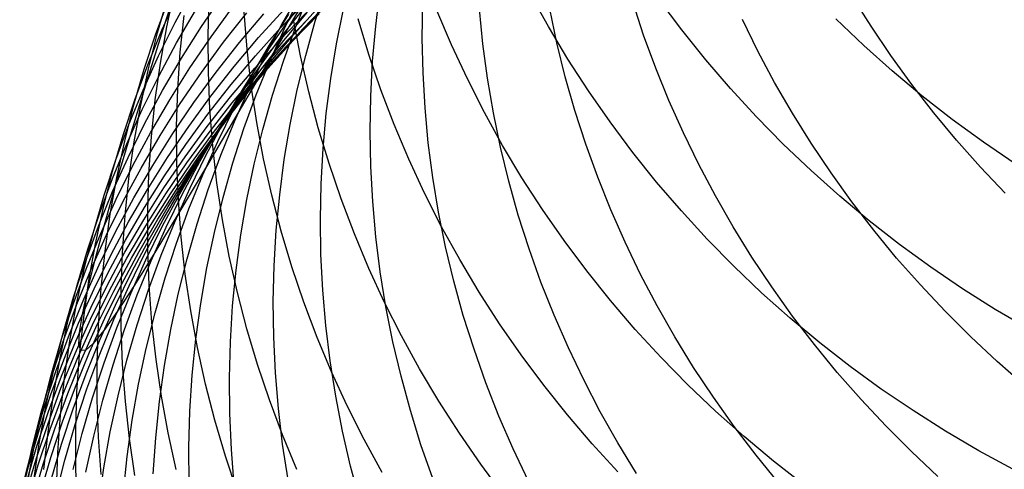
# Model space of a CAD drawing. Header units: millimetres. Extents: x 119 to 175.9, y -203.1 to -153.8.
# Tile 300 of 377: x 158.4 to 159.4, y -163 to -162.5. Entities that reach past the tile are written whole.
import ezdxf

# ---------------------------------------------------------------- set-up
doc = ezdxf.new("R2010")
doc.units = ezdxf.units.MM
doc.header["$MEASUREMENT"] = 0
doc.layers.add('Layer 01', color=5, linetype='Continuous', true_color=0x0000ff)

msp = doc.modelspace()

# ---------------------------------------------------------------- linework, layer by layer
at = {"layer": 'Layer 01'}
for p, q in [((158.5457, -162.5092, 38.5519), (158.5682, -162.4394, 38.8939)), ((158.5472, -162.5145, 39.6458), (158.5554, -162.4761, 39.6356)), ((158.5559, -162.5099, 38.1972), (158.5748, -162.4749, 38.19)), ((158.7018, -162.4716, 30.9926), (158.6602, -162.5425, 31.3208)), ((158.7048, -162.5086, 30.6371), (158.7163, -162.4728, 30.648)), ((158.5355, -162.5221, 38.9137), (158.5492, -162.485, 38.9049)), ((158.5372, -162.5209, 39.2775), (158.5482, -162.4831, 39.268)), ((158.5418, -162.5182, 38.5539), (158.5581, -162.4821, 38.5458)), ((158.584, -162.5141, 37.4951), (158.6065, -162.4811, 37.4897)), ((158.591, -162.5235, 40.409), (158.5922, -162.4843, 40.3981)), ((158.6697, -162.5115, 31.6801), (158.689, -162.4782, 31.6879)), ((158.6698, -162.517, 32.3946), (158.6928, -162.4856, 32.4003)), ((158.6721, -162.5163, 31.3275), (158.6889, -162.482, 31.3365)), ((158.6838, -162.5154, 30.9801), (158.698, -162.4803, 30.9901)), ((158.7013, -162.507, 34.6083), (158.73, -162.4794, 34.609)), ((158.769, -162.514, 29.9493), (158.7736, -162.4772, 29.9613)), ((158.9526, -162.5143, 42.4498), (158.9332, -162.4793, 42.4408)), ((159.0944, -162.5178, 42.8775), (159.0703, -162.4855, 42.8701)), ((159.2953, -162.5138, 27.8949), (159.2753, -162.4819, 27.9038)), ((158.594, -162.5252, 37.1461), (158.6176, -162.493, 37.1415)), ((158.6445, -162.526, 36.0798), (158.6713, -162.4964, 36.0776)), ((158.668, -162.5157, 35.7155), (158.6958, -162.487, 35.7141)), ((158.668, -162.5263, 32.7568), (158.6923, -162.4955, 32.7615)), ((158.6793, -162.5257, 33.4931), (158.7058, -162.4965, 33.4961)), ((158.6919, -162.5162, 33.8647), (158.7194, -162.4878, 33.8669)), ((158.7274, -162.5325, 30.2861), (158.7349, -162.4959, 30.2976)), ((158.8184, -162.5264, 29.6028), (158.819, -162.4895, 29.6151)), ((158.8496, -162.5337, 42.0319), (158.834, -162.4971, 42.022)), ((158.8828, -162.5325, 29.2584), (158.8792, -162.4957, 29.2706)), ((158.9615, -162.5317, 28.9164), (158.9539, -162.4955, 28.9283)), ((159.0537, -162.5233, 28.5766), (159.0422, -162.488, 28.5879)), ((158.5574, -162.5317, 37.8491), (158.5776, -162.4973, 37.8427)), ((158.5614, -162.5415, 40.0297), (158.5654, -162.5024, 40.0191)), ((158.6074, -162.5309, 36.7947), (158.6322, -162.4995, 36.7909)), ((158.6243, -162.5311, 36.4395), (158.6501, -162.5006, 36.4366)), ((158.6323, -162.5381, 40.8055), (158.6292, -162.499, 40.7945)), ((158.656, -162.5339, 32.0312), (158.6767, -162.5011, 32.038)), ((158.6671, -162.5288, 35.349), (158.6949, -162.5001, 35.3482)), ((158.669, -162.5354, 34.9793), (158.6967, -162.5068, 34.9792)), ((158.6713, -162.5292, 33.1234), (158.6967, -162.4991, 33.1273)), ((158.6736, -162.5356, 34.6077), (158.7013, -162.507, 34.6083)), ((158.6812, -162.5292, 34.2357), (158.7088, -162.5007, 34.2371)), ((158.6892, -162.5453, 41.2084), (158.6818, -162.5066, 41.1975)), ((158.7616, -162.5439, 41.6176), (158.7502, -162.5061, 41.6071)), ((159.1752, -162.5405, 28.2292), (159.1586, -162.5069, 28.2392)), ((159.2875, -162.5342, 43.3083), (159.258, -162.5061, 43.3031)), ((158.5258, -162.5725, 38.2098), (158.5457, -162.5092, 38.5519)), ((158.5382, -162.5455, 38.2044), (158.5559, -162.5099, 38.1972)), ((158.5403, -162.5532, 39.6559), (158.5472, -162.5145, 39.6458)), ((158.5626, -162.5478, 37.5006), (158.584, -162.5141, 37.4951)), ((158.6412, -162.5453, 35.717), (158.668, -162.5157, 35.7155)), ((158.6478, -162.5493, 32.3889), (158.6698, -162.517, 32.3946)), ((158.6515, -162.5454, 31.6722), (158.6697, -162.5115, 31.6801)), ((158.6565, -162.5512, 31.3186), (158.6721, -162.5163, 31.3275)), ((158.6653, -162.5456, 33.8626), (158.6919, -162.5162, 33.8647)), ((158.6709, -162.5511, 30.9702), (158.6838, -162.5154, 30.9801)), ((158.6946, -162.5448, 30.6263), (158.7048, -162.5086, 30.6371)), ((158.7657, -162.551, 29.9374), (158.769, -162.514, 29.9493)), ((158.9732, -162.5487, 42.4583), (158.9526, -162.5143, 42.4498)), ((159.1197, -162.5494, 42.8845), (159.0944, -162.5178, 42.8775)), ((159.3164, -162.5451, 27.8864), (159.2953, -162.5138, 27.8949)), ((158.5231, -162.5596, 38.9226), (158.5355, -162.5221, 38.9137)), ((158.5267, -162.5549, 38.5619), (158.5418, -162.5182, 38.5539)), ((158.5275, -162.5592, 39.287), (158.5372, -162.5209, 39.2775)), ((158.5715, -162.5582, 37.1507), (158.594, -162.5252, 37.1461)), ((158.5912, -162.5627, 40.4199), (158.591, -162.5235, 40.409)), ((158.6187, -162.5566, 36.082), (158.6445, -162.526, 36.0798)), ((158.6449, -162.558, 32.752), (158.668, -162.5263, 32.7568)), ((158.6538, -162.5559, 33.4901), (158.6793, -162.5257, 33.4931)), ((158.8193, -162.5635, 29.5908), (158.8184, -162.5264, 29.6028)), ((159.0665, -162.5583, 28.5658), (159.0537, -162.5233, 28.5766)), ((158.5385, -162.5668, 37.8555), (158.5574, -162.5317, 37.8491)), ((158.5838, -162.5631, 36.7985), (158.6074, -162.5309, 36.7947)), ((158.5995, -162.5625, 36.4425), (158.6243, -162.5311, 36.4395)), ((158.6367, -162.5772, 40.8163), (158.6323, -162.5381, 40.8055)), ((158.6365, -162.5674, 32.0245), (158.656, -162.5339, 32.0312)), ((158.6404, -162.5584, 35.3497), (158.6671, -162.5288, 35.349)), ((158.6422, -162.565, 34.9793), (158.669, -162.5354, 34.9793)), ((158.6469, -162.5601, 33.1196), (158.6713, -162.5292, 33.1234)), ((158.6469, -162.5651, 34.607), (158.6736, -162.5356, 34.6077)), ((158.6545, -162.5587, 34.2343), (158.6812, -162.5292, 34.2357)), ((158.7213, -162.5693, 30.2747), (158.7274, -162.5325, 30.2861)), ((158.8664, -162.5698, 42.0414), (158.8496, -162.5337, 42.0319)), ((158.8878, -162.5692, 29.2465), (158.8828, -162.5325, 29.2584)), ((158.9704, -162.5677, 28.9049), (158.9615, -162.5317, 28.9164)), ((159.3179, -162.5614, 43.313), (159.2875, -162.5342, 43.3083)), ((158.5218, -162.5817, 38.2116), (158.5382, -162.5455, 38.2044)), ((158.5425, -162.5822, 37.5061), (158.5626, -162.5478, 37.5006)), ((158.5588, -162.5806, 40.0402), (158.5614, -162.5415, 40.0297)), ((158.6154, -162.5759, 35.7185), (158.6412, -162.5453, 35.717)), ((158.6602, -162.5425, 31.3208), (158.6226, -162.6063, 31.6585)), ((158.6271, -162.5823, 32.3832), (158.6478, -162.5493, 32.3889)), ((158.6345, -162.58, 31.6644), (158.6515, -162.5454, 31.6722)), ((158.6397, -162.5759, 33.8604), (158.6653, -162.5456, 33.8626)), ((158.6857, -162.5814, 30.6156), (158.6946, -162.5448, 30.6263)), ((158.6979, -162.5837, 41.219), (158.6892, -162.5453, 41.2084)), ((158.7745, -162.5814, 41.6278), (158.7616, -162.5439, 41.6176)), ((158.995, -162.5824, 42.4665), (158.9732, -162.5487, 42.4583)), ((159.1461, -162.5801, 42.8911), (159.1197, -162.5494, 42.8845)), ((159.1929, -162.5736, 28.2197), (159.1752, -162.5405, 28.2292)), ((159.3386, -162.5758, 27.8785), (159.3164, -162.5451, 27.8864)), ((158.512, -162.5975, 38.9314), (158.5231, -162.5596, 38.9226)), ((158.5129, -162.5921, 38.57), (158.5267, -162.5549, 38.5619)), ((158.5193, -162.5977, 39.2965), (158.5275, -162.5592, 39.287)), ((158.5348, -162.5922, 39.6659), (158.5403, -162.5532, 39.6559)), ((158.5501, -162.592, 37.1554), (158.5715, -162.5582, 37.1507)), ((158.5939, -162.588, 36.0843), (158.6187, -162.5566, 36.082)), ((158.6146, -162.5889, 35.3505), (158.6404, -162.5584, 35.3497)), ((158.6229, -162.5904, 32.7473), (158.6449, -162.558, 32.752)), ((158.6289, -162.589, 34.2329), (158.6545, -162.5587, 34.2343)), ((158.6294, -162.587, 33.4871), (158.6538, -162.5559, 33.4901)), ((158.6421, -162.5867, 31.3097), (158.6565, -162.5512, 31.3186)), ((158.6593, -162.5872, 30.9604), (158.6709, -162.5511, 30.9702)), ((158.7637, -162.5882, 29.9256), (158.7657, -162.551, 29.9374)), ((159.0806, -162.5929, 28.5553), (159.0665, -162.5583, 28.5658)), ((158.5208, -162.6024, 37.8619), (158.5385, -162.5668, 37.8555)), ((158.5613, -162.5961, 36.8024), (158.5838, -162.5631, 36.7985)), ((158.5759, -162.5948, 36.4456), (158.5995, -162.5625, 36.4425)), ((158.5929, -162.602, 40.4305), (158.5912, -162.5627, 40.4199)), ((158.6165, -162.5954, 34.9793), (158.6422, -162.565, 34.9793)), ((158.6182, -162.6016, 32.0177), (158.6365, -162.5674, 32.0245)), ((158.6212, -162.5955, 34.6063), (158.6469, -162.5651, 34.607)), ((158.6237, -162.5919, 33.1157), (158.6469, -162.5601, 33.1196)), ((158.7165, -162.6065, 30.2635), (158.7213, -162.5693, 30.2747)), ((158.8214, -162.6006, 29.579), (158.8193, -162.5635, 29.5908)), ((158.8845, -162.6054, 42.0505), (158.8664, -162.5698, 42.0414)), ((158.894, -162.6058, 29.2349), (158.8878, -162.5692, 29.2465)), ((158.9807, -162.6035, 28.8937), (158.9704, -162.5677, 28.9049)), ((159.3493, -162.5877, 43.3173), (159.3179, -162.5614, 43.313)), ((158.5084, -162.6296, 37.8667), (158.5258, -162.5725, 38.2098)), ((158.5575, -162.6199, 40.0506), (158.5588, -162.5806, 40.0402)), ((158.5907, -162.6073, 35.72), (158.6154, -162.5759, 35.7185)), ((158.6153, -162.607, 33.8581), (158.6397, -162.5759, 33.8604)), ((158.6188, -162.6152, 31.6566), (158.6345, -162.58, 31.6644)), ((158.6426, -162.6161, 40.827), (158.6367, -162.5772, 40.8163)), ((159.1736, -162.61, 42.8973), (159.1461, -162.5801, 42.8911)), ((159.2117, -162.6062, 28.2105), (159.1929, -162.5736, 28.2197)), ((159.3619, -162.6057, 27.871), (159.3386, -162.5758, 27.8785)), ((158.5067, -162.6184, 38.2189), (158.5218, -162.5817, 38.2116)), ((158.5235, -162.6174, 37.5117), (158.5425, -162.5822, 37.5061)), ((158.5703, -162.6203, 36.0866), (158.5939, -162.588, 36.0843)), ((158.59, -162.6202, 35.3513), (158.6146, -162.5889, 35.3505)), ((158.602, -162.6236, 32.7425), (158.6229, -162.5904, 32.7473)), ((158.6044, -162.6203, 34.2314), (158.6289, -162.589, 34.2329)), ((158.6061, -162.6189, 33.4841), (158.6294, -162.587, 33.4871)), ((158.6074, -162.616, 32.3774), (158.6271, -162.5823, 32.3832)), ((158.629, -162.6226, 31.3009), (158.6421, -162.5867, 31.3097)), ((158.6489, -162.6237, 30.9506), (158.6593, -162.5872, 30.9604)), ((158.6782, -162.6183, 30.6051), (158.6857, -162.5814, 30.6156)), ((158.7079, -162.6219, 41.2294), (158.6979, -162.5837, 41.219)), ((158.7631, -162.6254, 29.9141), (158.7637, -162.5882, 29.9256)), ((158.7887, -162.6184, 41.6377), (158.7745, -162.5814, 41.6278)), ((159.018, -162.6155, 42.4743), (158.995, -162.5824, 42.4665)), ((159.3816, -162.6129, 43.3211), (159.3493, -162.5877, 43.3173)), ((158.5005, -162.6297, 38.5781), (158.5129, -162.5921, 38.57)), ((158.5023, -162.6359, 38.9402), (158.512, -162.5975, 38.9314)), ((158.5123, -162.6365, 39.306), (158.5193, -162.5977, 39.2965)), ((158.5299, -162.6265, 37.1601), (158.5501, -162.592, 37.1554)), ((158.5307, -162.6313, 39.6759), (158.5348, -162.5922, 39.6659)), ((158.5399, -162.6299, 36.8063), (158.5613, -162.5961, 36.8024)), ((158.5534, -162.6278, 36.4486), (158.5759, -162.5948, 36.4456)), ((158.5919, -162.6268, 34.9794), (158.6165, -162.5954, 34.9793)), ((158.5967, -162.6268, 34.6056), (158.6212, -162.5955, 34.6063)), ((158.6011, -162.6364, 32.011), (158.6182, -162.6016, 32.0177)), ((158.6016, -162.6245, 33.1118), (158.6237, -162.5919, 33.1157)), ((158.8249, -162.6376, 29.5674), (158.8214, -162.6006, 29.579)), ((159.0959, -162.6271, 28.5452), (159.0806, -162.5929, 28.5553)), ((158.5044, -162.6387, 37.8684), (158.5208, -162.6024, 37.8619)), ((158.5671, -162.6395, 35.7216), (158.5907, -162.6073, 35.72)), ((158.6226, -162.6063, 31.6585), (158.5891, -162.6629, 32.0059)), ((158.5919, -162.639, 33.8559), (158.6153, -162.607, 33.8581)), ((158.5959, -162.6412, 40.4411), (158.5929, -162.602, 40.4305)), ((158.7131, -162.6438, 30.2524), (158.7165, -162.6065, 30.2635)), ((158.9038, -162.6404, 42.0594), (158.8845, -162.6054, 42.0505)), ((158.9015, -162.6423, 29.2235), (158.894, -162.6058, 29.2349)), ((158.9921, -162.639, 28.8829), (158.9807, -162.6035, 28.8937)), ((159.2021, -162.639, 42.903), (159.1736, -162.61, 42.8973)), ((159.2317, -162.6382, 28.2019), (159.2117, -162.6062, 28.2105)), ((159.3862, -162.635, 27.864), (159.3619, -162.6057, 27.871)), ((158.493, -162.6557, 38.2262), (158.5067, -162.6184, 38.2189)), ((158.5059, -162.6531, 37.5174), (158.5235, -162.6174, 37.5117)), ((158.5478, -162.6533, 36.0889), (158.5703, -162.6203, 36.0866)), ((158.5577, -162.6593, 40.0608), (158.5575, -162.6199, 40.0506)), ((158.5664, -162.6525, 35.3521), (158.59, -162.6202, 35.3513)), ((158.581, -162.6523, 34.23), (158.6044, -162.6203, 34.2314)), ((158.5839, -162.6516, 33.481), (158.6061, -162.6189, 33.4841)), ((158.589, -162.6504, 32.3717), (158.6074, -162.616, 32.3774)), ((158.6043, -162.6509, 31.6488), (158.6188, -162.6152, 31.6566)), ((158.6173, -162.659, 31.2921), (158.629, -162.6226, 31.3009)), ((158.6499, -162.6548, 40.8375), (158.6426, -162.6161, 40.827)), ((158.6719, -162.6555, 30.5946), (158.6782, -162.6183, 30.6051)), ((158.7194, -162.6597, 41.2396), (158.7079, -162.6219, 41.2294)), ((158.8041, -162.655, 41.6473), (158.7887, -162.6184, 41.6377)), ((159.0422, -162.6478, 42.4818), (159.018, -162.6155, 42.4743)), ((159.4147, -162.6371, 43.3244), (159.3816, -162.6129, 43.3211)), ((158.4894, -162.6677, 38.5862), (158.5005, -162.6297, 38.5781)), ((158.4934, -162.6803, 37.5216), (158.5084, -162.6296, 37.8667)), ((158.511, -162.6617, 37.1649), (158.5299, -162.6265, 37.1601)), ((158.5198, -162.6645, 36.8102), (158.5399, -162.6299, 36.8063)), ((158.528, -162.6706, 39.6858), (158.5307, -162.6313, 39.6759)), ((158.5321, -162.6617, 36.4518), (158.5534, -162.6278, 36.4486)), ((158.5684, -162.659, 34.9795), (158.5919, -162.6268, 34.9794)), ((158.5732, -162.659, 34.6049), (158.5967, -162.6268, 34.6056)), ((158.5806, -162.6578, 33.108), (158.6016, -162.6245, 33.1118)), ((158.5823, -162.6575, 32.7377), (158.602, -162.6236, 32.7425)), ((158.6399, -162.6605, 30.9409), (158.6489, -162.6237, 30.9506)), ((158.7638, -162.6628, 29.9028), (158.7631, -162.6254, 29.9141)), ((159.1123, -162.6608, 28.5355), (159.0959, -162.6271, 28.5452)), ((158.4893, -162.6756, 37.8748), (158.5044, -162.6387, 37.8684)), ((158.494, -162.6745, 38.949), (158.5023, -162.6359, 38.9402)), ((158.5068, -162.6756, 39.3154), (158.5123, -162.6365, 39.306)), ((158.5446, -162.6726, 35.7231), (158.5671, -162.6395, 35.7216)), ((158.5696, -162.6718, 33.8537), (158.5919, -162.639, 33.8559)), ((158.5853, -162.6718, 32.0043), (158.6011, -162.6364, 32.011)), ((158.6003, -162.6803, 40.4514), (158.5959, -162.6412, 40.4411)), ((158.8297, -162.6746, 29.5561), (158.8249, -162.6376, 29.5674)), ((158.9104, -162.6785, 29.2125), (158.9015, -162.6423, 29.2235)), ((158.9244, -162.6747, 42.0678), (158.9038, -162.6404, 42.0594)), ((159.0049, -162.6741, 28.8724), (158.9921, -162.639, 28.8829)), ((159.2316, -162.6671, 42.9083), (159.2021, -162.639, 42.903)), ((159.2528, -162.6696, 28.1936), (159.2317, -162.6382, 28.2019)), ((159.4115, -162.6636, 27.8575), (159.3862, -162.635, 27.864)), ((159.4486, -162.6601, 43.3272), (159.4147, -162.6371, 43.3244)), ((158.4894, -162.6895, 37.523), (158.5059, -162.6531, 37.5174)), ((158.5265, -162.6872, 36.0912), (158.5478, -162.6533, 36.0889)), ((158.544, -162.6855, 35.3529), (158.5664, -162.6525, 35.3521)), ((158.5587, -162.6852, 34.2286), (158.581, -162.6523, 34.23)), ((158.5629, -162.685, 33.478), (158.5839, -162.6516, 33.481)), ((158.5718, -162.6854, 32.366), (158.589, -162.6504, 32.3717)), ((158.5911, -162.6871, 31.641), (158.6043, -162.6509, 31.6488)), ((158.711, -162.6812, 30.2415), (158.7131, -162.6438, 30.2524)), ((159.0675, -162.6793, 42.4888), (159.0422, -162.6478, 42.4818)), ((158.4805, -162.6934, 38.2335), (158.493, -162.6557, 38.2262)), ((158.4933, -162.6975, 37.1697), (158.511, -162.6617, 37.1649)), ((158.5008, -162.6997, 36.8142), (158.5198, -162.6645, 36.8102)), ((158.5119, -162.6962, 36.4549), (158.5321, -162.6617, 36.4518)), ((158.546, -162.692, 34.9796), (158.5684, -162.659, 34.9795)), ((158.5508, -162.6919, 34.6043), (158.5732, -162.659, 34.6049)), ((158.5593, -162.6986, 40.071), (158.5577, -162.6593, 40.0608)), ((158.5891, -162.6629, 32.0059), (158.5597, -162.7121, 32.3617)), ((158.5608, -162.6918, 33.1041), (158.5806, -162.6578, 33.108)), ((158.5637, -162.692, 32.7329), (158.5823, -162.6575, 32.7377)), ((158.6068, -162.6958, 31.2833), (158.6173, -162.659, 31.2921)), ((158.6321, -162.6977, 30.9313), (158.6399, -162.6605, 30.9409)), ((158.6586, -162.6933, 40.8477), (158.6499, -162.6548, 40.8375)), ((158.667, -162.6929, 30.5843), (158.6719, -162.6555, 30.5946)), ((158.7322, -162.6972, 41.2495), (158.7194, -162.6597, 41.2396)), ((158.7658, -162.7001, 29.8916), (158.7638, -162.6628, 29.9028)), ((158.8209, -162.6911, 41.6566), (158.8041, -162.655, 41.6473)), ((159.13, -162.6941, 28.5263), (159.1123, -162.6608, 28.5355)), ((159.4378, -162.6913, 27.8515), (159.4115, -162.6636, 27.8575)), ((158.4797, -162.7062, 38.5942), (158.4894, -162.6677, 38.5862)), ((158.487, -162.7135, 38.9577), (158.494, -162.6745, 38.949)), ((158.5233, -162.7064, 35.7247), (158.5446, -162.6726, 35.7231)), ((158.5267, -162.71, 39.6956), (158.528, -162.6706, 39.6858)), ((158.5485, -162.7053, 33.8515), (158.5696, -162.6718, 33.8537)), ((158.5706, -162.7077, 31.9976), (158.5853, -162.6718, 32.0043)), ((158.8359, -162.7114, 29.5451), (158.8297, -162.6746, 29.5561)), ((158.9462, -162.7084, 42.0759), (158.9244, -162.6747, 42.0678)), ((159.0189, -162.7089, 28.8623), (159.0049, -162.6741, 28.8724)), ((159.262, -162.6943, 42.9131), (159.2316, -162.6671, 42.9083)), ((159.275, -162.7004, 28.1859), (159.2528, -162.6696, 28.1936)), ((158.4755, -162.7129, 37.8813), (158.4893, -162.6756, 37.8748)), ((158.4809, -162.7247, 37.1733), (158.4934, -162.6803, 37.5216)), ((158.5027, -162.7149, 39.3247), (158.5068, -162.6756, 39.3154)), ((158.5375, -162.7188, 34.2271), (158.5587, -162.6852, 34.2286)), ((158.543, -162.7191, 33.475), (158.5629, -162.685, 33.478)), ((158.5559, -162.721, 32.3602), (158.5718, -162.6854, 32.366)), ((158.6062, -162.7193, 40.4616), (158.6003, -162.6803, 40.4514)), ((158.7102, -162.7188, 30.2308), (158.711, -162.6812, 30.2415)), ((158.9205, -162.7145, 29.2018), (158.9104, -162.6785, 29.2125)), ((159.0938, -162.71, 42.4954), (159.0675, -162.6793, 42.4888)), ((158.4694, -162.7315, 38.2408), (158.4805, -162.6934, 38.2335)), ((158.4743, -162.7263, 37.5287), (158.4894, -162.6895, 37.523)), ((158.5064, -162.7217, 36.0936), (158.5265, -162.6872, 36.0912)), ((158.5227, -162.7193, 35.3538), (158.544, -162.6855, 35.3529)), ((158.5247, -162.7257, 34.9797), (158.546, -162.692, 34.9796)), ((158.5296, -162.7256, 34.6036), (158.5508, -162.6919, 34.6043)), ((158.5422, -162.7265, 33.1002), (158.5608, -162.6918, 33.1041)), ((158.5465, -162.7272, 32.7281), (158.5637, -162.692, 32.7329)), ((158.5792, -162.7237, 31.6333), (158.5911, -162.6871, 31.641)), ((158.5976, -162.7329, 31.2747), (158.6068, -162.6958, 31.2833)), ((158.6686, -162.7316, 40.8577), (158.6586, -162.6933, 40.8477)), ((158.6634, -162.7305, 30.5741), (158.667, -162.6929, 30.5843)), ((158.839, -162.7267, 41.6656), (158.8209, -162.6911, 41.6566)), ((159.1488, -162.7269, 28.5174), (159.13, -162.6941, 28.5263)), ((159.2934, -162.7204, 42.9174), (159.262, -162.6943, 42.9131)), ((158.4713, -162.7449, 38.6023), (158.4797, -162.7062, 38.5942)), ((158.4769, -162.7339, 37.1745), (158.4933, -162.6975, 37.1697)), ((158.4831, -162.7355, 36.8181), (158.5008, -162.6997, 36.8142)), ((158.493, -162.7314, 36.4581), (158.5119, -162.6962, 36.4549)), ((158.5286, -162.7395, 33.8493), (158.5485, -162.7053, 33.8515)), ((158.5623, -162.7379, 40.081), (158.5593, -162.6986, 40.071)), ((158.6257, -162.7352, 30.9218), (158.6321, -162.6977, 30.9313)), ((158.7463, -162.7343, 41.2591), (158.7322, -162.6972, 41.2495)), ((158.7692, -162.7374, 29.8808), (158.7658, -162.7001, 29.8916)), ((159.2983, -162.7305, 28.1786), (159.275, -162.7004, 28.1859)), ((158.463, -162.7507, 37.8878), (158.4755, -162.7129, 37.8813)), ((158.4814, -162.7526, 38.9664), (158.487, -162.7135, 38.9577)), ((158.4999, -162.7543, 39.3339), (158.5027, -162.7149, 39.3247)), ((158.5032, -162.7409, 35.7263), (158.5233, -162.7064, 35.7247)), ((158.5269, -162.7495, 39.7053), (158.5267, -162.71, 39.6956)), ((158.5597, -162.7121, 32.3617), (158.5343, -162.754, 32.7245)), ((158.5573, -162.7442, 31.9909), (158.5706, -162.7077, 31.9976)), ((158.8433, -162.7481, 29.5343), (158.8359, -162.7114, 29.5451)), ((158.9319, -162.7502, 29.1915), (158.9205, -162.7145, 29.2018)), ((158.9692, -162.7414, 42.0837), (158.9462, -162.7084, 42.0759)), ((159.0341, -162.7433, 28.8526), (159.0189, -162.7089, 28.8623)), ((159.1213, -162.7398, 42.5015), (159.0938, -162.71, 42.4954)), ((158.4605, -162.7638, 37.5343), (158.4743, -162.7263, 37.5287)), ((158.4707, -162.7628, 36.8212), (158.4809, -162.7247, 37.1733)), ((158.4874, -162.7569, 36.096), (158.5064, -162.7217, 36.0936)), ((158.5026, -162.7538, 35.3546), (158.5227, -162.7193, 35.3538)), ((158.5047, -162.7601, 34.9798), (158.5247, -162.7257, 34.9797)), ((158.5096, -162.76, 34.603), (158.5296, -162.7256, 34.6036)), ((158.5176, -162.7531, 34.2257), (158.5375, -162.7188, 34.2271)), ((158.5243, -162.7539, 33.4719), (158.543, -162.7191, 33.475)), ((158.5249, -162.7618, 33.0963), (158.5422, -162.7265, 33.1002)), ((158.5304, -162.7629, 32.7234), (158.5465, -162.7272, 32.7281)), ((158.5411, -162.7571, 32.3545), (158.5559, -162.721, 32.3602)), ((158.5685, -162.7608, 31.6257), (158.5792, -162.7237, 31.6333)), ((158.6134, -162.7581, 40.4716), (158.6062, -162.7193, 40.4616)), ((158.7108, -162.7564, 30.2202), (158.7102, -162.7188, 30.2308)), ((158.8583, -162.7617, 41.6742), (158.839, -162.7267, 41.6656)), ((159.1688, -162.7591, 28.509), (159.1488, -162.7269, 28.5174)), ((159.3256, -162.7456, 42.9213), (159.2934, -162.7204, 42.9174)), ((158.4596, -162.77, 38.2481), (158.4694, -162.7315, 38.2408)), ((158.4617, -162.7708, 37.1794), (158.4769, -162.7339, 37.1745)), ((158.4667, -162.7719, 36.8222), (158.4831, -162.7355, 36.8181)), ((158.4753, -162.7673, 36.4613), (158.493, -162.7314, 36.4581)), ((158.5897, -162.7704, 31.2661), (158.5976, -162.7329, 31.2747)), ((158.6207, -162.7729, 30.9124), (158.6257, -162.7352, 30.9218)), ((158.6611, -162.7683, 30.564), (158.6634, -162.7305, 30.5741)), ((158.68, -162.7695, 40.8675), (158.6686, -162.7316, 40.8577)), ((158.7617, -162.771, 41.2684), (158.7463, -162.7343, 41.2591)), ((158.7739, -162.7747, 29.8701), (158.7692, -162.7374, 29.8808)), ((159.3225, -162.76, 28.1719), (159.2983, -162.7305, 28.1786)), ((158.4643, -162.7839, 38.6103), (158.4713, -162.7449, 38.6023)), ((158.4843, -162.7761, 35.7279), (158.5032, -162.7409, 35.7263)), ((158.5099, -162.7745, 33.8471), (158.5286, -162.7395, 33.8493)), ((158.5453, -162.781, 31.9842), (158.5573, -162.7442, 31.9909)), ((158.5667, -162.7772, 40.0908), (158.5623, -162.7379, 40.081)), ((158.8521, -162.7846, 29.5239), (158.8433, -162.7481, 29.5343)), ((158.9933, -162.7737, 42.091), (158.9692, -162.7414, 42.0837)), ((159.0505, -162.7773, 28.8433), (159.0341, -162.7433, 28.8526)), ((159.1497, -162.7688, 42.5073), (159.1213, -162.7398, 42.5015)), ((159.3587, -162.7696, 42.9248), (159.3256, -162.7456, 42.9213)), ((158.4518, -162.7889, 37.8943), (158.463, -162.7507, 37.8878)), ((158.4698, -162.7928, 36.0984), (158.4874, -162.7569, 36.096)), ((158.4773, -162.792, 38.975), (158.4814, -162.7526, 38.9664)), ((158.4837, -162.789, 35.3555), (158.5026, -162.7538, 35.3546)), ((158.4986, -162.7937, 39.3431), (158.4999, -162.7543, 39.3339)), ((158.4988, -162.7881, 34.2243), (158.5176, -162.7531, 34.2257)), ((158.5069, -162.7894, 33.4689), (158.5243, -162.7539, 33.4719)), ((158.5343, -162.754, 32.7245), (158.5127, -162.7887, 33.0934)), ((158.5284, -162.7889, 39.7148), (158.5269, -162.7495, 39.7053)), ((158.5277, -162.7938, 32.3489), (158.5411, -162.7571, 32.3545)), ((158.622, -162.7967, 40.4814), (158.6134, -162.7581, 40.4716)), ((158.7127, -162.794, 30.2099), (158.7108, -162.7564, 30.2202)), ((158.9446, -162.7856, 29.1814), (158.9319, -162.7502, 29.1915)), ((158.4479, -162.8016, 37.54), (158.4605, -162.7638, 37.5343)), ((158.4589, -162.8037, 36.4645), (158.4753, -162.7673, 36.4613)), ((158.4628, -162.7946, 36.4637), (158.4707, -162.7628, 36.8212)), ((158.4858, -162.7953, 34.9799), (158.5047, -162.7601, 34.9798)), ((158.4908, -162.795, 34.6023), (158.5096, -162.76, 34.603)), ((158.5087, -162.7977, 33.0924), (158.5249, -162.7618, 33.0963)), ((158.5156, -162.7992, 32.7186), (158.5304, -162.7629, 32.7234)), ((158.5592, -162.7982, 31.6181), (158.5685, -162.7608, 31.6257)), ((158.6602, -162.8061, 30.5541), (158.6611, -162.7683, 30.564)), ((158.8788, -162.7961, 41.6825), (158.8583, -162.7617, 41.6742)), ((159.1791, -162.7968, 42.5126), (159.1497, -162.7688, 42.5073)), ((159.1899, -162.7906, 28.5011), (159.1688, -162.7591, 28.509)), ((159.3478, -162.7886, 28.1656), (159.3225, -162.76, 28.1719)), ((158.4479, -162.8083, 37.1842), (158.4617, -162.7708, 37.1794)), ((158.4512, -162.8089, 38.2553), (158.4596, -162.77, 38.2481)), ((158.4515, -162.8089, 36.8262), (158.4667, -162.7719, 36.8222)), ((158.4666, -162.812, 35.7296), (158.4843, -162.7761, 35.7279)), ((158.4924, -162.81, 33.8449), (158.5099, -162.7745, 33.8471)), ((158.5724, -162.8162, 40.1005), (158.5667, -162.7772, 40.0908)), ((158.5832, -162.8082, 31.2576), (158.5897, -162.7704, 31.2661)), ((158.617, -162.8108, 30.9032), (158.6207, -162.7729, 30.9124)), ((158.6927, -162.807, 40.877), (158.68, -162.7695, 40.8675)), ((158.7784, -162.8071, 41.2775), (158.7617, -162.771, 41.2684)), ((158.7799, -162.8118, 29.8597), (158.7739, -162.7747, 29.8701)), ((159.0185, -162.8052, 42.098), (158.9933, -162.7737, 42.091)), ((159.0681, -162.8108, 28.8344), (159.0505, -162.7773, 28.8433)), ((159.3926, -162.7926, 42.9277), (159.3587, -162.7696, 42.9248)), ((158.442, -162.8275, 37.9008), (158.4518, -162.7889, 37.8943)), ((158.4587, -162.8232, 38.6182), (158.4643, -162.7839, 38.6103)), ((158.4661, -162.8248, 35.3564), (158.4837, -162.789, 35.3555)), ((158.4812, -162.8238, 34.2229), (158.4988, -162.7881, 34.2243)), ((158.4907, -162.8254, 33.4659), (158.5069, -162.7894, 33.4689)), ((158.5127, -162.7887, 33.0934), (158.4947, -162.8163, 33.4666)), ((158.5313, -162.8283, 39.7243), (158.5284, -162.7889, 39.7148)), ((158.5345, -162.8183, 31.9777), (158.5453, -162.781, 31.9842)), ((158.8621, -162.8209, 29.5137), (158.8521, -162.7846, 29.5239)), ((158.9585, -162.8207, 29.1718), (158.9446, -162.7856, 29.1814)), ((159.3741, -162.8165, 28.1598), (159.3478, -162.7886, 28.1656)), ((158.4533, -162.8292, 36.1008), (158.4698, -162.7928, 36.0984)), ((158.4573, -162.8201, 36.1002), (158.4628, -162.7946, 36.4637)), ((158.4682, -162.831, 34.98), (158.4858, -162.7953, 34.9799)), ((158.4732, -162.8307, 34.6017), (158.4908, -162.795, 34.6023)), ((158.4745, -162.8315, 38.9836), (158.4773, -162.792, 38.975)), ((158.4939, -162.8342, 33.0886), (158.5087, -162.7977, 33.0924)), ((158.4987, -162.8333, 39.3521), (158.4986, -162.7937, 39.3431)), ((158.5021, -162.836, 32.7139), (158.5156, -162.7992, 32.7186)), ((158.5156, -162.8309, 32.3432), (158.5277, -162.7938, 32.3489)), ((158.5512, -162.836, 31.6106), (158.5592, -162.7982, 31.6181)), ((158.632, -162.835, 40.491), (158.622, -162.7967, 40.4814)), ((158.716, -162.8316, 30.1997), (158.7127, -162.794, 30.2099)), ((158.9005, -162.8298, 41.6905), (158.8788, -162.7961, 41.6825)), ((159.2095, -162.8239, 42.5175), (159.1791, -162.7968, 42.5126)), ((159.212, -162.8216, 28.4936), (159.1899, -162.7906, 28.5011)), ((159.4272, -162.8145, 42.9302), (159.3926, -162.7926, 42.9277)), ((158.4353, -162.8462, 37.1891), (158.4479, -162.8083, 37.1842)), ((158.4368, -162.8399, 37.5457), (158.4479, -162.8016, 37.54)), ((158.4377, -162.8464, 36.8302), (158.4515, -162.8089, 36.8262)), ((158.4437, -162.8407, 36.4677), (158.4589, -162.8037, 36.4645)), ((158.4441, -162.848, 38.2626), (158.4512, -162.8089, 38.2553)), ((158.4762, -162.8461, 33.8427), (158.4924, -162.81, 33.8449)), ((158.578, -162.8462, 31.2493), (158.5832, -162.8082, 31.2576)), ((158.6146, -162.8489, 30.894), (158.617, -162.8108, 30.9032)), ((158.6607, -162.844, 30.5444), (158.6602, -162.8061, 30.5541)), ((158.7068, -162.8442, 40.8863), (158.6927, -162.807, 40.877)), ((158.7964, -162.8427, 41.2862), (158.7784, -162.8071, 41.2775)), ((159.0448, -162.8359, 42.1045), (159.0185, -162.8052, 42.098)), ((159.0869, -162.8437, 28.8259), (159.0681, -162.8108, 28.8344)), ((158.4502, -162.8484, 35.7312), (158.4666, -162.812, 35.7296)), ((158.4542, -162.8392, 35.7308), (158.4573, -162.8201, 36.1002)), ((158.4947, -162.8163, 33.4666), (158.4801, -162.837, 33.8432)), ((158.5251, -162.856, 31.9711), (158.5345, -162.8183, 31.9777)), ((158.5796, -162.8551, 40.11), (158.5724, -162.8162, 40.1005)), ((158.7873, -162.8488, 29.8496), (158.7799, -162.8118, 29.8597)), ((158.8735, -162.8568, 29.5039), (158.8621, -162.8209, 29.5137)), ((158.9737, -162.8553, 29.1625), (158.9585, -162.8207, 29.1718)), ((159.4013, -162.8436, 28.1546), (159.3741, -162.8165, 28.1598)), ((159.4626, -162.8353, 42.9322), (159.4272, -162.8145, 42.9302)), ((158.4336, -162.8664, 37.9072), (158.442, -162.8275, 37.9008)), ((158.4382, -162.8662, 36.1032), (158.4533, -162.8292, 36.1008)), ((158.4497, -162.8612, 35.3573), (158.4661, -162.8248, 35.3564)), ((158.4519, -162.8674, 34.9801), (158.4682, -162.831, 34.98)), ((158.4544, -162.8626, 38.6261), (158.4587, -162.8232, 38.6182)), ((158.4569, -162.867, 34.601), (158.4732, -162.8307, 34.6017)), ((158.465, -162.86, 34.2215), (158.4812, -162.8238, 34.2229)), ((158.4731, -162.871, 38.992), (158.4745, -162.8315, 38.9836)), ((158.4758, -162.862, 33.4629), (158.4907, -162.8254, 33.4659)), ((158.5047, -162.8683, 32.3376), (158.5156, -162.8309, 32.3432)), ((158.5356, -162.8676, 39.7335), (158.5313, -162.8283, 39.7243)), ((158.7206, -162.8692, 30.1899), (158.716, -162.8316, 30.1997)), ((158.9234, -162.8628, 41.6981), (158.9005, -162.8298, 41.6905)), ((159.2409, -162.85, 42.5219), (159.2095, -162.8239, 42.5175)), ((159.2353, -162.8519, 28.4866), (159.212, -162.8216, 28.4936)), ((158.4269, -162.8786, 37.5513), (158.4368, -162.8399, 37.5457)), ((158.4298, -162.8782, 36.4709), (158.4437, -162.8407, 36.4677)), ((158.4537, -162.852, 35.357), (158.4542, -162.8392, 35.7308)), ((158.4801, -162.837, 33.8432), (158.4689, -162.8509, 34.2218)), ((158.4803, -162.8711, 33.0847), (158.4939, -162.8342, 33.0886)), ((158.4899, -162.8733, 32.7092), (158.5021, -162.836, 32.7139)), ((158.5001, -162.8728, 39.3611), (158.4987, -162.8333, 39.3521)), ((158.5446, -162.874, 31.6032), (158.5512, -162.836, 31.6106)), ((158.6433, -162.873, 40.5003), (158.632, -162.835, 40.491)), ((159.0722, -162.8657, 42.1107), (159.0448, -162.8359, 42.1045)), ((158.4241, -162.8845, 37.1939), (158.4353, -162.8462, 37.1891)), ((158.4251, -162.8844, 36.8342), (158.4377, -162.8464, 36.8302)), ((158.4351, -162.8854, 35.7329), (158.4502, -162.8484, 35.7312)), ((158.4385, -162.8873, 38.2697), (158.4441, -162.848, 38.2626)), ((158.4558, -162.8583, 34.9801), (158.4537, -162.852, 35.357)), ((158.4689, -162.8509, 34.2218), (158.4609, -162.8579, 34.6012)), ((158.4612, -162.8828, 33.8405), (158.4762, -162.8461, 33.8427)), ((158.5741, -162.8843, 31.241), (158.578, -162.8462, 31.2493)), ((158.6136, -162.887, 30.8851), (158.6146, -162.8489, 30.894)), ((158.6625, -162.882, 30.5349), (158.6607, -162.844, 30.5444)), ((158.7221, -162.8809, 40.8953), (158.7068, -162.8442, 40.8863)), ((158.7959, -162.8855, 29.8398), (158.7873, -162.8488, 29.8496)), ((158.8157, -162.8777, 41.2946), (158.7964, -162.8427, 41.2862)), ((159.1068, -162.8761, 28.8178), (159.0869, -162.8437, 28.8259)), ((159.2595, -162.8814, 28.4801), (159.2353, -162.8519, 28.4866)), ((159.2731, -162.8751, 42.5259), (159.2409, -162.85, 42.5219)), ((159.4294, -162.8698, 28.1498), (159.4013, -162.8436, 28.1546)), ((158.4346, -162.8981, 35.3582), (158.4497, -162.8612, 35.3573)), ((158.4499, -162.8967, 34.2201), (158.465, -162.86, 34.2215)), ((158.4516, -162.9022, 38.6339), (158.4544, -162.8626, 38.6261)), ((158.4609, -162.8579, 34.6012), (158.4558, -162.8583, 34.9801)), ((158.4621, -162.899, 33.4599), (158.4758, -162.862, 33.4629)), ((158.517, -162.894, 31.9647), (158.5251, -162.856, 31.9711)), ((158.5881, -162.8938, 40.1193), (158.5796, -162.8551, 40.11)), ((158.8861, -162.8925, 29.4944), (158.8735, -162.8568, 29.5039)), ((158.9475, -162.895, 41.7053), (158.9234, -162.8628, 41.6981)), ((158.9901, -162.8894, 29.1536), (158.9737, -162.8553, 29.1625)), ((158.4243, -162.9037, 36.1057), (158.4382, -162.8662, 36.1032)), ((158.4265, -162.9056, 37.9137), (158.4336, -162.8664, 37.9072)), ((158.4368, -162.9043, 34.9803), (158.4519, -162.8674, 34.9801)), ((158.4418, -162.9039, 34.6004), (158.4569, -162.867, 34.601)), ((158.468, -162.9085, 33.0809), (158.4803, -162.8711, 33.0847)), ((158.4731, -162.9107, 39.0004), (158.4731, -162.871, 38.992)), ((158.479, -162.911, 32.7045), (158.4899, -162.8733, 32.7092)), ((158.4952, -162.9062, 32.3321), (158.5047, -162.8683, 32.3376)), ((158.503, -162.9123, 39.3699), (158.5001, -162.8728, 39.3611)), ((158.5414, -162.9068, 39.7427), (158.5356, -162.8676, 39.7335)), ((158.656, -162.9106, 40.5095), (158.6433, -162.873, 40.5003)), ((158.7265, -162.9066, 30.1802), (158.7206, -162.8692, 30.1899)), ((159.1006, -162.8946, 42.1164), (159.0722, -162.8657, 42.1107)), ((159.4584, -162.8952, 28.1456), (159.4294, -162.8698, 28.1498)), ((158.4173, -162.9162, 36.4741), (158.4298, -162.8782, 36.4709)), ((158.4185, -162.9175, 37.557), (158.4269, -162.8786, 37.5513)), ((158.4475, -162.92, 33.8383), (158.4612, -162.8828, 33.8405)), ((158.5393, -162.9122, 31.5958), (158.5446, -162.874, 31.6032)), ((158.6656, -162.9198, 30.5256), (158.6625, -162.882, 30.5349)), ((158.7388, -162.917, 40.904), (158.7221, -162.8809, 40.8953)), ((158.8362, -162.9121, 41.3027), (158.8157, -162.8777, 41.2946)), ((159.1279, -162.9078, 28.8102), (159.1068, -162.8761, 28.8178)), ((159.2848, -162.9102, 28.4741), (159.2595, -162.8814, 28.4801)), ((159.3061, -162.8991, 42.5294), (159.2731, -162.8751, 42.5259)), ((158.4139, -162.9227, 36.8383), (158.4251, -162.8844, 36.8342)), ((158.4143, -162.9232, 37.1988), (158.4241, -162.8845, 37.1939)), ((158.4213, -162.9229, 35.7346), (158.4351, -162.8854, 35.7329)), ((158.4342, -162.9269, 38.2769), (158.4385, -162.8873, 38.2697)), ((158.5102, -162.9322, 31.9583), (158.517, -162.894, 31.9647)), ((158.5716, -162.9227, 31.2329), (158.5741, -162.8843, 31.241)), ((158.598, -162.9321, 40.1284), (158.5881, -162.8938, 40.1193)), ((158.6139, -162.9252, 30.8763), (158.6136, -162.887, 30.8851)), ((158.8059, -162.922, 29.8303), (158.7959, -162.8855, 29.8398)), ((158.8999, -162.9277, 29.4853), (158.8861, -162.8925, 29.4944)), ((159.0076, -162.9231, 29.1451), (158.9901, -162.8894, 29.1536)), ((159.13, -162.9226, 42.1217), (159.1006, -162.8946, 42.1164)), ((158.4118, -162.9417, 36.1081), (158.4243, -162.9037, 36.1057)), ((158.4208, -162.9356, 35.3591), (158.4346, -162.8981, 35.3582)), ((158.423, -162.9417, 34.9804), (158.4368, -162.9043, 34.9803)), ((158.4281, -162.9412, 34.5998), (158.4418, -162.9039, 34.6004)), ((158.4362, -162.934, 34.2187), (158.4499, -162.8967, 34.2201)), ((158.4498, -162.9366, 33.4569), (158.4621, -162.899, 33.4599)), ((158.4502, -162.9419, 38.6417), (158.4516, -162.9022, 38.6339)), ((158.9727, -162.9265, 41.7122), (158.9475, -162.895, 41.7053)), ((159.34, -162.922, 42.5325), (159.3061, -162.8991, 42.5294)), ((158.4208, -162.945, 37.9201), (158.4265, -162.9056, 37.9137)), ((158.457, -162.9463, 33.0771), (158.468, -162.9085, 33.0809)), ((158.4694, -162.949, 32.6999), (158.479, -162.911, 32.7045)), ((158.4745, -162.9503, 39.0087), (158.4731, -162.9107, 39.0004)), ((158.487, -162.9444, 32.3266), (158.4952, -162.9062, 32.3321)), ((158.5073, -162.9517, 39.3785), (158.503, -162.9123, 39.3699)), ((158.5353, -162.9507, 31.5886), (158.5393, -162.9122, 31.5958)), ((158.5485, -162.9457, 39.7516), (158.5414, -162.9068, 39.7427)), ((158.67, -162.9478, 40.5183), (158.656, -162.9106, 40.5095)), ((158.7337, -162.9438, 30.1708), (158.7265, -162.9066, 30.1802)), ((158.8579, -162.9458, 41.3104), (158.8362, -162.9121, 41.3027)), ((159.15, -162.9389, 28.803), (159.1279, -162.9078, 28.8102)), ((159.3111, -162.9382, 28.4685), (159.2848, -162.9102, 28.4741)), ((158.4041, -162.9614, 36.8423), (158.4139, -162.9227, 36.8383)), ((158.4058, -162.9622, 37.2036), (158.4143, -162.9232, 37.1988)), ((158.4061, -162.9546, 36.4774), (158.4173, -162.9162, 36.4741)), ((158.4087, -162.9608, 35.7362), (158.4213, -162.9229, 35.7346)), ((158.4114, -162.9568, 37.5626), (158.4185, -162.9175, 37.557)), ((158.4351, -162.9576, 33.8361), (158.4475, -162.92, 33.8383)), ((158.5705, -162.9611, 31.2249), (158.5716, -162.9227, 31.2329)), ((158.6156, -162.9634, 30.8677), (158.6139, -162.9252, 30.8763)), ((158.6701, -162.9576, 30.5165), (158.6656, -162.9198, 30.5256)), ((158.7568, -162.9527, 40.9124), (158.7388, -162.917, 40.904)), ((158.8171, -162.9582, 29.8211), (158.8059, -162.922, 29.8303)), ((159.0263, -162.9562, 29.137), (159.0076, -162.9231, 29.1451)), ((159.1604, -162.9496, 42.1266), (159.13, -162.9226, 42.1217)), ((159.3746, -162.9438, 42.5351), (159.34, -162.922, 42.5325)), ((158.4082, -162.9735, 35.36), (158.4208, -162.9356, 35.3591)), ((158.4238, -162.9717, 34.2173), (158.4362, -162.934, 34.2187)), ((158.4313, -162.9665, 38.2839), (158.4342, -162.9269, 38.2769)), ((158.5048, -162.9707, 31.952), (158.5102, -162.9322, 31.9583)), ((158.6093, -162.9702, 40.1373), (158.598, -162.9321, 40.1284)), ((158.915, -162.9626, 29.4765), (158.8999, -162.9277, 29.4853)), ((158.999, -162.9572, 41.7186), (158.9727, -162.9265, 41.7122)), ((158.4006, -162.9801, 36.1106), (158.4118, -162.9417, 36.1081)), ((158.4105, -162.9796, 34.9806), (158.423, -162.9417, 34.9804)), ((158.4156, -162.979, 34.5992), (158.4281, -162.9412, 34.5998)), ((158.4165, -162.9846, 37.9264), (158.4208, -162.945, 37.9201)), ((158.4388, -162.9745, 33.454), (158.4498, -162.9366, 33.4569)), ((158.4474, -162.9845, 33.0734), (158.457, -162.9463, 33.0771)), ((158.4502, -162.9816, 38.6493), (158.4502, -162.9419, 38.6417)), ((158.4802, -162.9828, 32.3212), (158.487, -162.9444, 32.3266)), ((158.557, -162.9845, 39.7604), (158.5485, -162.9457, 39.7516)), ((158.7423, -162.9808, 30.1617), (158.7337, -162.9438, 30.1708)), ((158.8807, -162.9788, 41.3178), (158.8579, -162.9458, 41.3104)), ((159.1732, -162.9694, 28.7963), (159.15, -162.9389, 28.803)), ((159.3383, -162.9654, 28.4635), (159.3111, -162.9382, 28.4685)), ((159.4099, -162.9645, 42.5372), (159.3746, -162.9438, 42.5351)), ((158.3962, -162.9933, 36.4806), (158.4061, -162.9546, 36.4774)), ((158.4056, -162.9963, 37.5682), (158.4114, -162.9568, 37.5626)), ((158.4611, -162.9873, 32.6953), (158.4694, -162.949, 32.6999)), ((158.4773, -162.9899, 39.0168), (158.4745, -162.9503, 39.0087)), ((158.5129, -162.9909, 39.3871), (158.5073, -162.9517, 39.3785)), ((158.5327, -162.9892, 31.5815), (158.5353, -162.9507, 31.5886)), ((158.6853, -162.9845, 40.5269), (158.67, -162.9478, 40.5183)), ((158.7759, -162.9877, 40.9205), (158.7568, -162.9527, 40.9124)), ((159.0263, -162.987, 41.7247), (158.999, -162.9572, 41.7186)), ((159.0462, -162.9888, 29.1294), (159.0263, -162.9562, 29.137)), ((159.1917, -162.9757, 42.1311), (159.1604, -162.9496, 42.1266)), ((158.3956, -163.0005, 36.8463), (158.4041, -162.9614, 36.8423)), ((158.3975, -162.9992, 35.7379), (158.4087, -162.9608, 35.7362)), ((158.3987, -163.0015, 37.2084), (158.4058, -162.9622, 37.2036)), ((158.424, -162.9956, 33.834), (158.4351, -162.9576, 33.8361)), ((158.4299, -163.0063, 38.2909), (158.4313, -162.9665, 38.2839)), ((158.5707, -162.9995, 31.217), (158.5705, -162.9611, 31.2249)), ((158.6186, -163.0015, 30.8592), (158.6156, -162.9634, 30.8677)), ((158.6759, -162.9953, 30.5077), (158.6701, -162.9576, 30.5165)), ((158.8296, -162.9941, 29.8121), (158.8171, -162.9582, 29.8211)), ((158.9313, -162.9969, 29.468), (158.915, -162.9626, 29.4765)), ((159.3664, -162.9918, 28.4589), (159.3383, -162.9654, 28.4635)), ((159.4459, -162.9841, 42.5389), (159.4099, -162.9645, 42.5372)), ((158.397, -163.0118, 35.3609), (158.4082, -162.9735, 35.36)), ((158.4126, -163.0099, 34.216), (158.4238, -162.9717, 34.2173)), ((158.4291, -163.0128, 33.4511), (158.4388, -162.9745, 33.454)), ((158.5008, -163.0094, 31.9457), (158.5048, -162.9707, 31.952)), ((158.6219, -163.0079, 40.146), (158.6093, -162.9702, 40.1373)), ((159.1975, -162.9991, 28.7901), (159.1732, -162.9694, 28.7963)), ((159.2238, -163.0007, 42.1351), (159.1917, -162.9757, 42.1311)), ((158.3907, -163.0188, 36.113), (158.4006, -162.9801, 36.1106)), ((158.3993, -163.0178, 34.9807), (158.4105, -162.9796, 34.9806)), ((158.4044, -163.0172, 34.5986), (158.4156, -162.979, 34.5992)), ((158.4515, -163.0213, 38.6569), (158.4502, -162.9816, 38.6493)), ((158.4747, -163.0215, 32.3158), (158.4802, -162.9828, 32.3212)), ((158.7521, -163.0176, 30.1528), (158.7423, -162.9808, 30.1617)), ((158.9047, -163.0111, 41.3249), (158.8807, -162.9788, 41.3178))]:
    msp.add_line(p, q, dxfattribs=at)

doc.saveas('drawing.dxf')
